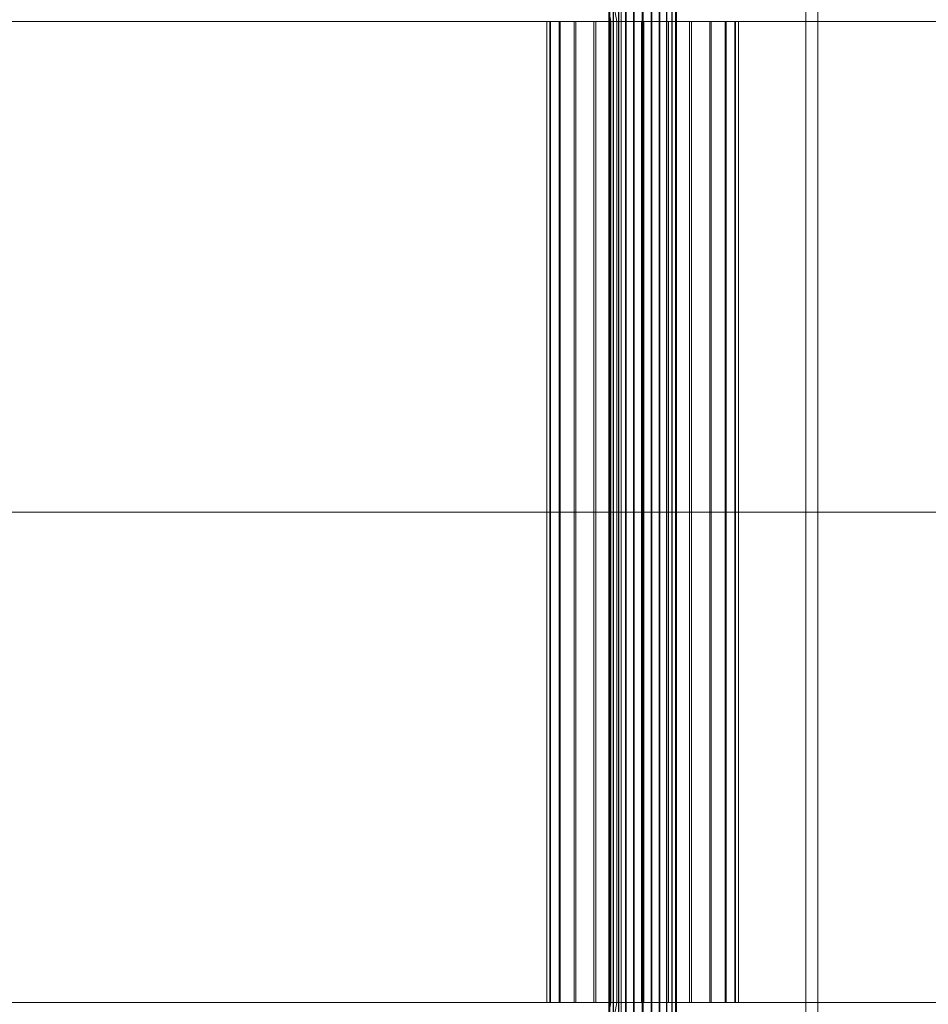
# Model space of a CAD drawing. Header units: millimetres. Extents: x -3490 to 61924, y -72580 to 6847.
# Tile 458 of 656: x 9307 to 9548, y -18130 to -17870. Entities that reach past the tile are written whole.
import ezdxf

# ---------------------------------------------------------------- set-up
doc = ezdxf.new("R2010")
doc.units = ezdxf.units.MM
doc.layers.add('COTAS_O', color=1, linetype='Continuous', lineweight=0)
doc.layers.add('superior_C01', color=7, linetype='Continuous', lineweight=0)
doc.dimstyles.new('R19_100', dxfattribs={"dimtxt": 250, "dimasz": 150, "dimexe": 150, "dimexo": 80, "dimgap": 100, "dimtad": 1, "dimtih": 1, "dimtoh": 1, "dimdsep": 46, "dimcen": 0.09, "dimadec": 0, "dimazin": 0, "dimtfac": 1, "dimtdec": 4, "dimtofl": 0, "dimtmove": 0, "dimatfit": 3, "dimfxl": 1, "dimtolj": 1, "dimtzin": 0, "dimarcsym": 0})

# ---------------------------------------------------------------- blocks, each defined once
blk = doc.blocks.new('DIM_R29_45')
at = {"layer": 'COTAS_O'}
for p, q in [((9108.38, -17350), (9063.38, -17500)), ((9808.38, -17350), (9108.38, -17350)), ((9108.38, -18650), (9108.38, -17350)), ((9108.38, -17350), (9153.38, -17500)), ((9108.38, -18650), (9063.38, -18500)), ((9108.38, -18650), (9153.38, -18500)), ((9808.38, -18650), (9108.38, -18650))]:
    blk.add_line(p, q, dxfattribs=at)
blk.add_text('1300 O', height=250, rotation=90, dxfattribs=at).set_placement((9008.38, -18000))

msp = doc.modelspace()

# ---------------------------------------------------------------- linework, layer by layer
at = {"layer": 'superior_C01'}
for p, q in [((9466.788, -17575), (9466.788, -18425)), ((9470.023, -18425), (9470.023, -17575)), ((9515.707, -18425), (9515.707, -17575)), ((9518.942, -17575), (9518.942, -18425)), ((9445.582, -17771.702), (9464.026, -17870)), ((9465.634, -17870), (9447.19, -17771.702)), ((9463.483, -18148), (9463.483, -17852)), ((9463.763, -18148), (9463.763, -17852)), ((9463.815, -18148), (9463.815, -17852)), ((9464.638, -18148), (9464.638, -17852)), ((9464.739, -18148), (9464.739, -17852)), ((9466.047, -18148), (9466.047, -17852)), ((9466.19, -18148), (9466.19, -17852)), ((9467.895, -18148), (9467.895, -17852)), ((9468.07, -18148), (9468.07, -17852)), ((9470.056, -18148), (9470.056, -17852)), ((9470.25, -18148), (9470.25, -17852)), ((9472.381, -18148), (9472.381, -17852)), ((9472.583, -18148), (9472.583, -17852)), ((9474.714, -18148), (9474.714, -17852)), ((9474.909, -18148), (9474.909, -17852)), ((9476.895, -18148), (9476.895, -17852)), ((9477.069, -18148), (9477.069, -17852)), ((9478.774, -18148), (9478.774, -17852)), ((9478.917, -18148), (9478.917, -17852)), ((9480.225, -18148), (9480.225, -17852)), ((9480.326, -18148), (9480.326, -17852)), ((9481.149, -17852), (9481.149, -18148)), ((9481.201, -18148), (9481.201, -17852)), ((9481.482, -18148), (9481.482, -17852)), ((9030.483, -17870), (9464.026, -17870)), ((9465.634, -17870), (9032.091, -17870)), ((9447.876, -17870), (9447.084, -17870)), ((9447.084, -17870), (9448.023, -17870)), ((9447.084, -18130), (9447.084, -17870)), ((9450.344, -17870), (9447.876, -17870)), ((9447.876, -18130), (9447.876, -17870)), ((9448.023, -17870), (9450.629, -17870)), ((9448.023, -18130), (9448.023, -17870)), ((9454.322, -17870), (9450.344, -17870)), ((9450.344, -18130), (9450.344, -17870)), ((9450.629, -17870), (9454.724, -17870)), ((9450.629, -18130), (9450.629, -17870)), ((9459.537, -17870), (9454.322, -17870)), ((9454.322, -18130), (9454.322, -17870)), ((9454.724, -17870), (9460.029, -17870)), ((9454.724, -18130), (9454.724, -17870)), ((9465.634, -17870), (9459.537, -17870)), ((9459.537, -18130), (9459.537, -17870)), ((9460.029, -17870), (9466.183, -17870)), ((9460.029, -18130), (9460.029, -17870)), ((9464.026, -17870), (9464.026, -18000)), ((9464.026, -17870), (10143.539, -17870)), ((9465.634, -18000), (9465.634, -17870)), ((10145.146, -17870), (9465.634, -17870)), ((9472.198, -17870), (9465.634, -17870)), ((9465.634, -18130), (9465.634, -17870)), ((9466.183, -17870), (9472.766, -17870)), ((9466.183, -18130), (9466.183, -17870)), ((9478.781, -17870), (9472.198, -17870)), ((9472.198, -18130), (9472.198, -17870)), ((9472.766, -17870), (9479.33, -17870)), ((9472.766, -18130), (9472.766, -17870)), ((9484.935, -17870), (9478.781, -17870)), ((9478.781, -18130), (9478.781, -17870)), ((9479.33, -17870), (9485.428, -17870)), ((9479.33, -18130), (9479.33, -17870)), ((9490.24, -17870), (9484.935, -17870)), ((9484.935, -18130), (9484.935, -17870)), ((9485.428, -17870), (9490.643, -17870)), ((9485.428, -18130), (9485.428, -17870)), ((9494.336, -17870), (9490.24, -17870)), ((9490.24, -18130), (9490.24, -17870)), ((9490.643, -17870), (9494.62, -17870)), ((9490.643, -18130), (9490.643, -17870)), ((9496.941, -17870), (9494.336, -17870)), ((9494.336, -18130), (9494.336, -17870)), ((9494.62, -17870), (9497.089, -17870)), ((9494.62, -18130), (9494.62, -17870)), ((9497.88, -17870), (9496.941, -17870)), ((9496.941, -17870), (9496.941, -18130)), ((9497.089, -17870), (9497.88, -17870)), ((9497.089, -18130), (9497.089, -17870)), ((9497.88, -18130), (9497.88, -17870)), ((9030.483, -18000), (9464.026, -18000)), ((9465.634, -18000), (9032.091, -18000)), ((9464.026, -18000), (9464.026, -18130)), ((9464.026, -18000), (10143.539, -18000)), ((9465.634, -18130), (9465.634, -18000)), ((10145.146, -18000), (9465.634, -18000)), ((9030.483, -18130), (9464.026, -18130)), ((9465.634, -18130), (9032.091, -18130)), ((9464.026, -18130), (9445.582, -18228.298)), ((9448.023, -18130), (9447.084, -18130)), ((9447.084, -18130), (9447.876, -18130)), ((9447.19, -18228.298), (9465.634, -18130)), ((9447.876, -18130), (9450.344, -18130)), ((9450.629, -18130), (9448.023, -18130)), ((9450.344, -18130), (9454.322, -18130)), ((9454.724, -18130), (9450.629, -18130)), ((9454.322, -18130), (9459.537, -18130)), ((9460.029, -18130), (9454.724, -18130)), ((9459.537, -18130), (9465.634, -18130)), ((9466.183, -18130), (9460.029, -18130)), ((9464.026, -18130), (10143.539, -18130)), ((10145.146, -18130), (9465.634, -18130)), ((9465.634, -18130), (9472.198, -18130)), ((9472.766, -18130), (9466.183, -18130)), ((9472.198, -18130), (9478.781, -18130)), ((9479.33, -18130), (9472.766, -18130)), ((9478.781, -18130), (9484.935, -18130)), ((9485.428, -18130), (9479.33, -18130)), ((9484.935, -18130), (9490.24, -18130)), ((9490.643, -18130), (9485.428, -18130)), ((9490.24, -18130), (9494.336, -18130)), ((9494.62, -18130), (9490.643, -18130)), ((9494.336, -18130), (9496.941, -18130)), ((9497.089, -18130), (9494.62, -18130)), ((9496.941, -18130), (9497.88, -18130)), ((9497.88, -18130), (9497.089, -18130))]:
    msp.add_line(p, q, dxfattribs=at)

# ---------------------------------------------------------------- dimensions: what is measured, and where the dimension line sits
at = {"layer": 'COTAS_O'}
dim = msp.add_aligned_dim(p1=(9808.381, -18650), p2=(9808.381, -17350), distance=700, text='<> O', dimstyle='R19_100', dxfattribs=at)
dim.commit()
dim.dimension.update_dxf_attribs({"geometry": 'DIM_R29_45', "text_midpoint": (9108.381, -18000)})

doc.saveas('drawing.dxf')
